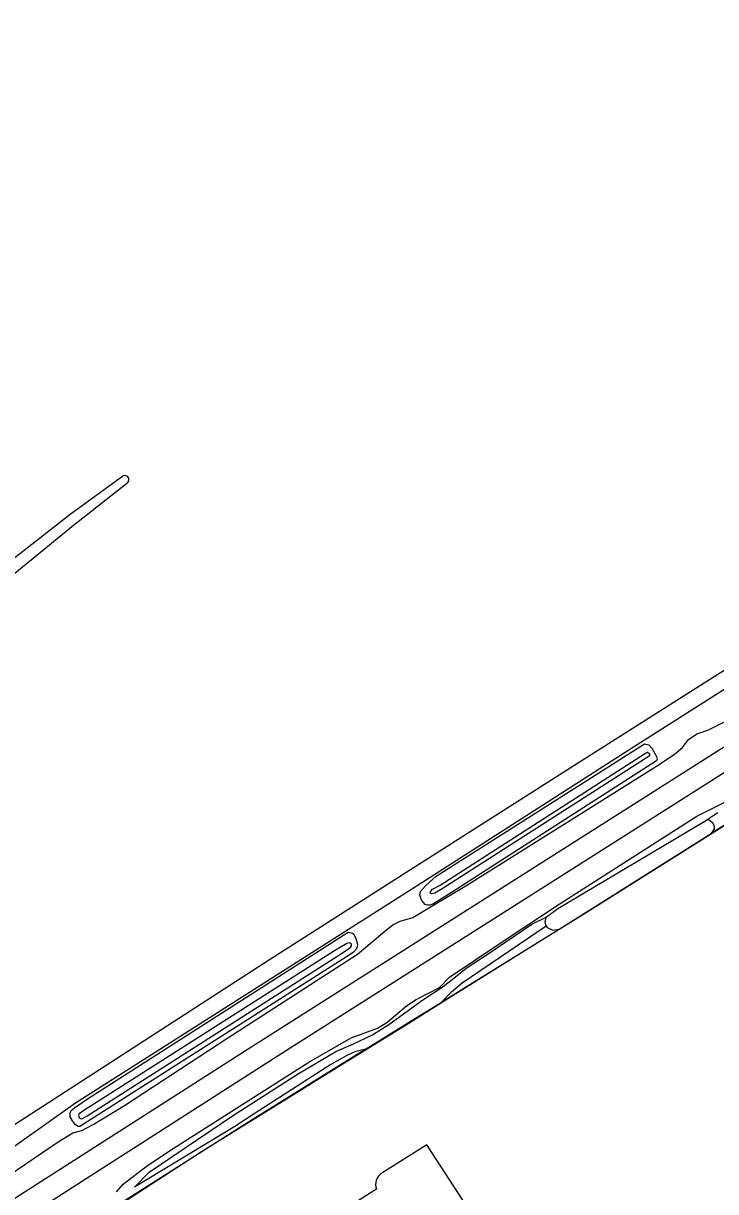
# Model space of a CAD drawing. Extents: x 140000 to 143000, y 403500 to 406000.
# Drawn here: x 142121.6 to 142238.5, y 403910.3 to 404107.4 of the extents above; entities that cross this region are included whole.
import ezdxf

# ---------------------------------------------------------------- set-up
doc = ezdxf.new("R2010")
doc.units = 0
for name, color, linetype in [('gg-afsc-hekwerk', 7, 'Continuous'), ('gg-aspt-spoorlijn', 7, 'Continuous'), ('gg-knt-BGT kruinlijn', 7, 'Continuous'), ('gg-knt-bronhoudergrens', 7, 'Continuous'), ('gg-kntw-bovenkant insteek waterloop', 7, 'Continuous'), ('gg-kntw-waterlijn', 7, 'Continuous'), ('gt-grn-groengrens', 7, 'Continuous'), ('gx-grn-maaiveld', 7, 'Continuous')]:
    doc.layers.add(name, color=color, linetype=linetype)

msp = doc.modelspace()

# ---------------------------------------------------------------- linework, layer by layer
at = {"layer": 'gg-afsc-hekwerk'}
msp.add_lwpolyline([(142324.45, 404025.96), (142316.94, 404021.05), (142289.01, 404003.31), (142276.04, 403994.89), (142262.32, 403986.25), (142238.64, 403971.21), (142216.75, 403957.44), (142206.42, 403951.04), (142193.67, 403943.11), (142185.91, 403938.23), (142175.68, 403931.92), (142168.06, 403927.17), (142151.65, 403917.01), (142135.76, 403906.7), (142130.21, 403903.24), (142126.28, 403900.58), (142124.83, 403901.87)], dxfattribs=at)
at = {"layer": 'gg-aspt-spoorlijn'}
for points in [[(141484.65, 403500), (141553.94, 403544.59), (141597.38, 403572.75), (141618.7, 403586.36), (141658.4, 403611.94), (141675.57, 403623.12), (141733.55, 403660.42), (141761.09, 403677.98), (141859.8, 403741.63), (141905.12, 403770.72), (141931.03, 403787.49), (142008.17, 403837.11), (142092.29, 403891.44), (142159.54, 403934.37), (142407.99, 404091.98), (142533.09, 404171.39), (142542.01, 404177.14), (142597.98, 404212.45), (142612.87, 404221.99), (142661.4, 404252.79), (142844.06, 404368.6), (142865.83, 404382.51), (142918.92, 404416.05), (143000, 404467.58)], [(141491.29, 403500), (141507.75, 403510.61), (141529.65, 403524.57), (141548.37, 403536.8), (141611.26, 403577.18), (141689.42, 403627.66), (141831.47, 403718.88), (141874.47, 403746.63), (141905.72, 403766.65), (141933.48, 403784.62), (142043.67, 403855.52), (142071.48, 403873.53), (142132.95, 403913.03), (142166.01, 403934.15), (142325.8, 404035.5), (142413.78, 404091.41), (142483.77, 404135.67), (142546.75, 404175.66), (142621.53, 404222.99), (142740.18, 404298.5), (142904.99, 404403.09), (143000, 404463.21)]]:
    msp.add_lwpolyline(points, dxfattribs=at)
at = {"layer": 'gg-knt-BGT kruinlijn'}
for p, q in [((142200.23, 403950.54), (142207.43, 403955.42)), ((142207.43, 403955.42), (142209.86, 403956.61)), ((142196.35, 403948.01), (142200.23, 403950.54)), ((142194.52, 403946.54), (142196.35, 403948.01)), ((142192.48, 403944.9), (142194.52, 403946.54)), ((142189.04, 403942.63), (142192.48, 403944.9)), ((142183.28, 403938.51), (142189.04, 403942.63)), ((142180.55, 403936.77), (142183.28, 403938.51)), ((142174.34, 403933.92), (142177.21, 403935.17)), ((142177.21, 403935.17), (142180.55, 403936.77)), ((142167.84, 403930.11), (142174.34, 403933.92)), ((142156.89, 403923.09), (142167.84, 403930.11)), ((142142.83, 403913.6), (142156.89, 403923.09)), ((142140.33, 403911.04), (142142.83, 403913.6))]:
    msp.add_line(p, q, dxfattribs=at)
msp.add_lwpolyline([(142209.83, 403955.12), (142209.68, 403955.74), (142209.86, 403956.61)], dxfattribs=at)
at = {"layer": 'gg-knt-bronhoudergrens'}
for points in [[(142248.36, 403888.79), (142243.86, 403895.98), (142232.91, 403897.24), (142211.93, 403884.08), (142189.68, 403918.2), (142182.12, 403913.42)], [(142181.18, 403910.7), (142164.81, 403900.35), (142140.77, 403883.99)]]:
    msp.add_lwpolyline(points, dxfattribs=at)
msp.add_arc((142183.27, 403911.49), 2.24, 120.9112, 200.7977, dxfattribs=at)
at = {"layer": 'gg-kntw-bovenkant insteek waterloop'}
msp.add_line((142212.05, 403954.59), (142237.7, 403970.71), dxfattribs=at)
for points in [[(142072.11, 403976.45), (142086.75, 403988.86), (142116.51, 404011.7), (142118.29, 404013.09), (142130.07, 404022.71), (142138.99, 404029.79)], [(142119.13, 404016.51), (142129.46, 404024.57), (142138.34, 404030.98)], [(142227.66, 403985.11), (142228.46, 403983.69), (142228.56, 403983.28), (142228.46, 403982.99), (142193.05, 403960.26), (142190.73, 403958.82), (142190.23, 403958.62), (142189.81, 403958.6), (142189.44, 403958.75), (142189.12, 403959.06), (142188.79, 403959.55), (142188.54, 403960.32), (142188.65, 403960.91), (142189.45, 403961.88), (142191.25, 403963.5), (142226.46, 403985.82), (142227.15, 403985.69), (142227.66, 403985.11)], [(142209.86, 403956.61), (142211.8, 403958.05), (142237.19, 403973.16)], [(142209.83, 403955.12), (142210.01, 403954.88), (142210.94, 403954.41), (142212.05, 403954.59)], [(142130.41, 403921.58), (142129.89, 403922.22), (142129.51, 403922.93), (142129.46, 403923.54), (142129.67, 403923.97), (142130.21, 403924.46), (142132.43, 403925.95), (142176.43, 403954.06), (142177.14, 403953.9), (142177.35, 403953.72), (142177.73, 403953.01), (142177.98, 403952.04), (142177.93, 403951.59), (142177.74, 403951.23), (142177.32, 403950.72), (142176.77, 403950.28), (142131.12, 403921.28), (142130.83, 403921.31), (142130.41, 403921.58)]]:
    msp.add_lwpolyline(points, dxfattribs=at)
msp.add_arc((142138.72, 404030.41), 0.683, 293.6669, 124.0579, dxfattribs=at)
at = {"layer": 'gg-kntw-waterlijn'}
for points in [[(142192.31, 403961.4), (142191.06, 403960.64), (142190.55, 403960.53), (142190.3, 403960.67), (142190.27, 403960.83), (142190.68, 403961.3), (142191.92, 403962.02), (142226.61, 403984.28), (142226.97, 403984.44), (142227.27, 403984.13), (142227.3, 403983.83), (142226.42, 403983.25), (142192.31, 403961.4)], [(142176.86, 403952.18), (142176.62, 403952.28), (142176.18, 403952.17), (142174.13, 403950.94), (142131.78, 403923.96), (142131.02, 403923.43), (142130.91, 403923.22), (142130.98, 403922.83), (142131.33, 403922.6), (142131.56, 403922.66), (142132.33, 403923.11), (142174.68, 403950.08), (142176.81, 403951.5), (142176.99, 403951.78), (142176.97, 403952.04), (142176.86, 403952.18)]]:
    msp.add_lwpolyline(points, dxfattribs=at)
at = {"layer": 'gt-grn-groengrens'}
for points in [[(142192.1, 403942.23), (142193.84, 403943.98), (142195.68, 403945.53), (142209.83, 403955.12)], [(142192.1, 403942.23), (142193.39, 403943.03), (142212.05, 403954.59)], [(142179.36, 403934.34), (142187.79, 403939.56), (142192.1, 403942.23)], [(142126.92, 403901.35), (142160.2, 403922.47), (142179.14, 403934.21), (142179.36, 403934.34)], [(142179.36, 403934.34), (142177.56, 403933.89), (142176.3, 403933.32), (142173.49, 403931.74), (142160.55, 403923.42), (142157.31, 403921.28), (142140.33, 403911.04)]]:
    msp.add_lwpolyline(points, dxfattribs=at)
at = {"layer": 'gx-grn-maaiveld'}
for points in [[(142114.74, 403912.63), (142116.22, 403914.96), (142119.15, 403917.29), (142130.38, 403925.29), (142188.05, 403961.97), (142224.56, 403985.34), (142324.08, 404048.47), (142429.62, 404115.87), (142478.6, 404146.73), (142519.6, 404172.99), (142574.7, 404207.88), (142625.41, 404239.99), (142727.3, 404303.79), (142758.36, 404324.32), (142779.12, 404337.47), (142809.84, 404356.43), (142887.73, 404406.17), (142996.65, 404475.27), (143000, 404477.41)], [(142116.18, 403919.13), (142163.15, 403949.48), (142186.31, 403964.27), (142215.75, 403983), (142242.22, 403999.71), (142302.66, 404038.37), (142338.47, 404061.12), (142375.12, 404084.52), (142400.75, 404100.7)], [(142322.68, 403935.67), (142316.99, 403943.71), (142285.43, 403987.73), (142280.49, 403994.66), (142279.25, 403995.92), (142278.84, 403996.29), (142278.34, 403996.31), (142275.08, 403994.24), (142261.12, 403985.4), (142250.49, 403978.76), (142246.45, 403976.22), (142237.7, 403970.71)], [(142116.32, 403910.48), (142119.2, 403913.07), (142127.47, 403918.71), (142129.96, 403920.22), (142131.48, 403920.6), (142133.38, 403921.62), (142138.68, 403924.83), (142155.95, 403936.14), (142178, 403950.34), (142182.93, 403954.53), (142183.98, 403955.32), (142185.22, 403955.91), (142187.34, 403956.53), (142196.74, 403962.19), (142228.49, 403982.06), (142231.44, 403984.07), (142232.88, 403985.23), (142233.86, 403986.58), (142235.26, 403987.53), (142237.16, 403988.17), (142242.58, 403990.86)], [(142137.3, 403910.25), (142138.45, 403911.58), (142142.52, 403914.72), (142146.87, 403917.6), (142169.76, 403932.12), (142176.92, 403936.27), (142181.36, 403937.85), (142182.93, 403938.85), (142186.27, 403941.63), (142187.88, 403942.69), (142191.84, 403944.75), (142193.55, 403946.46), (142202.76, 403952.67), (142212.03, 403958.77), (142235.25, 403973.62), (142241.12, 403976.54)], [(142238.82, 403974.23), (142237.19, 403973.16)], [(142237.19, 403973.16), (142237.88, 403972.65), (142238.23, 403972), (142238.22, 403971.51), (142237.7, 403970.71)]]:
    msp.add_lwpolyline(points, dxfattribs=at)

doc.saveas('drawing.dxf')
